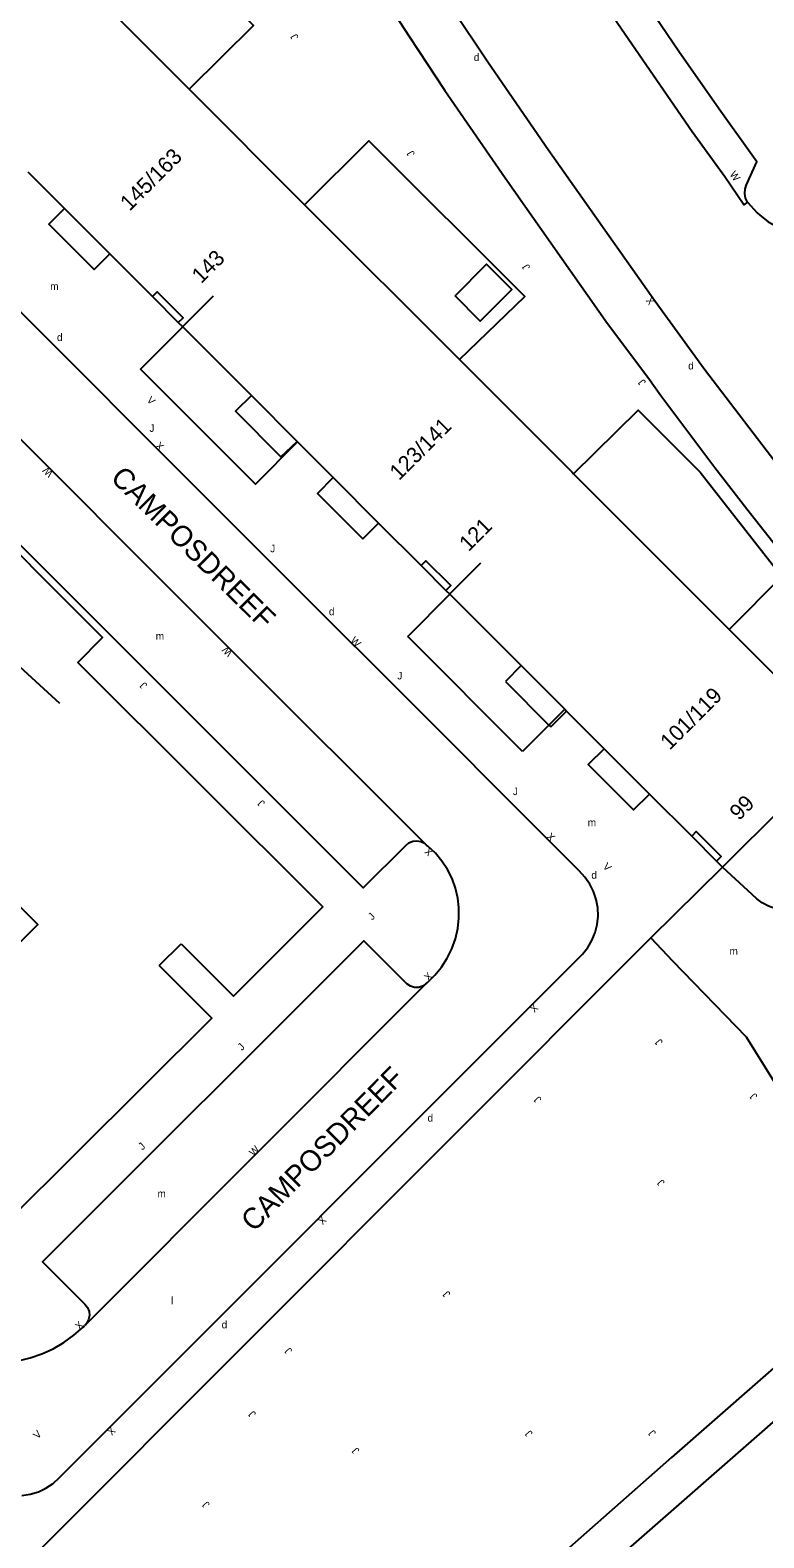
# Model space of a CAD drawing. Extents: x 134999 to 136502, y 457398 to 459002.
# Drawn here: x 135504.8 to 135554, y 458720.7 to 458821.8 of the extents above; entities that cross this region are included whole.
import ezdxf

# ---------------------------------------------------------------- set-up
doc = ezdxf.new("R2010")
doc.units = 0
for name, color, linetype in [('RI_DGTB_15', 7, 'Continuous'), ('RI_DGTB_29', 7, 'Continuous'), ('RI_DGTB_3', 7, 'Continuous'), ('RI_DGTB_30', 7, 'Continuous'), ('RI_DGTB_31', 7, 'Continuous'), ('RI_DGTB_35', 7, 'Continuous'), ('RI_DGTB_36', 7, 'Continuous'), ('RI_DGTB_37', 7, 'Continuous'), ('RI_DGTB_43', 7, 'Continuous'), ('RI_DGTB_48', 7, 'Continuous'), ('RI_DGTB_53', 7, 'Continuous'), ('RI_DGTB_54', 7, 'Continuous'), ('RI_DGTB_55', 7, 'Continuous'), ('RI_DGTB_6', 7, 'Continuous'), ('RI_DGTB_7', 7, 'Continuous')]:
    doc.layers.add(name, color=color, linetype=linetype)

msp = doc.modelspace()

# ---------------------------------------------------------------- linework, layer by layer
at = {"layer": 'RI_DGTB_15'}
for p, q in [((135514.972, 458801.874), (135517.094, 458803.996)), ((135532.931, 458783.994), (135535.037, 458786.1))]:
    msp.add_line(p, q, dxfattribs=at)
at = {"layer": 'RI_DGTB_3'}
for p, q in [((135505.026, 458828.282), (135515.467, 458817.843)), ((135515.467, 458817.843), (135523.205, 458810.108)), ((135523.205, 458810.108), (135533.588, 458799.726)), ((135512.991, 458803.947), (135514.73, 458802.207)), ((135514.73, 458802.207), (135515.027, 458801.911)), ((135533.588, 458799.726), (135541.127, 458792.19)), ((135541.127, 458792.19), (135541.26, 458792.057)), ((135541.26, 458792.057), (135551.693, 458781.627)), ((135531.029, 458785.91), (135532.691, 458784.248)), ((135532.691, 458784.248), (135532.952, 458783.988)), ((135537.738, 458779.202), (135540.659, 458776.281)), ((135540.659, 458776.281), (135540.782, 458776.158)), ((135549.18, 458767.762), (135550.841, 458766.1)), ((135550.841, 458766.1), (135551.255, 458765.687))]:
    msp.add_line(p, q, dxfattribs=at)
for points in [[(135504.633, 458812.304), (135507.094, 458809.844)], [(135507.094, 458809.844), (135510.134, 458806.803)], [(135510.134, 458806.803), (135512.991, 458803.947)], [(135514.73, 458802.207), (135515.051, 458802.528), (135513.312, 458804.268), (135512.991, 458803.947)], [(135515.027, 458801.911), (135519.63, 458797.308)], [(135519.63, 458797.308), (135522.701, 458794.237)], [(135522.701, 458794.237), (135522.734, 458794.204)], [(135522.734, 458794.204), (135525.132, 458791.807)], [(135525.132, 458791.807), (135528.172, 458788.766)], [(135528.172, 458788.766), (135531.029, 458785.91)], [(135532.691, 458784.248), (135533.009, 458784.566), (135531.347, 458786.228), (135531.029, 458785.91)], [(135532.952, 458783.988), (135537.738, 458779.202)], [(135551.255, 458765.687), (135559.468, 458773.852), (135551.693, 458781.627)], [(135540.782, 458776.158), (135543.303, 458773.637)], [(135543.303, 458773.637), (135546.344, 458770.597)], [(135546.344, 458770.597), (135549.18, 458767.762)], [(135550.841, 458766.1), (135551.154, 458766.413), (135549.492, 458768.074), (135549.18, 458767.762)]]:
    msp.add_lwpolyline(points, dxfattribs=at)
at = {"layer": 'RI_DGTB_48'}
for points in [[(135509.311, 458832.552), (135519.765, 458822.114), (135515.467, 458817.843)], [(135533.588, 458799.726), (135537.973, 458803.945), (135527.514, 458814.377), (135523.205, 458810.108)], [(135541.26, 458792.057), (135545.588, 458796.33), (135549.757, 458792.165), (135555.22, 458785.181), (135551.693, 458781.627)], [(135506.783, 458776.674), (135503.026, 458780.117), (135504.011, 458781.181), (135500, 458785.204)]]:
    msp.add_lwpolyline(points, dxfattribs=at)
at = {"layer": 'RI_DGTB_53'}
for p, q in [((135530.124, 458781.16), (135532.952, 458783.988)), ((135537.832, 458773.454), (135530.124, 458781.16)), ((135551.255, 458765.687), (135553.502, 458763.618)), ((135505.605, 458720.098), (135546.446, 458760.951)), ((135546.446, 458760.951), (135547.887, 458759.418)), ((135513.447, 458759.101), (135514.911, 458760.564)), ((135508.519, 458735.033), (135508.441, 458734.956))]:
    msp.add_line(p, q, dxfattribs=at)
for points in [[(135500, 458807.067), (135513.484, 458793.557), (135525.658, 458781.413)], [(135522.734, 458794.204), (135519.907, 458791.377), (135512.199, 458799.083), (135515.027, 458801.911)], [(135500, 458791.398), (135527.145, 458764.304), (135529.994, 458767.153), (135530.206, 458767.328), (135530.459, 458767.436), (135530.733, 458767.466), (135531.004, 458767.417), (135531.249, 458767.293), (135531.298, 458767.256)], [(135514.911, 458760.564), (135518.436, 458757.037), (135524.423, 458763.024), (135507.992, 458779.425), (135509.653, 458781.087), (135500, 458790.72)], [(135504.237, 458723.564), (135504.796, 458723.653), (135505.337, 458723.82), (135505.848, 458724.061), (135506.321, 458724.372), (135506.745, 458724.746), (135541.765, 458759.767), (135541.851, 458759.857), (135542.201, 458760.298), (135542.486, 458760.783), (135542.699, 458761.304), (135542.836, 458761.85), (135542.894, 458762.41), (135542.872, 458762.972), (135542.771, 458763.526), (135542.593, 458764.059), (135542.341, 458764.562), (135542.02, 458765.025), (135541.637, 458765.437), (135527.624, 458779.448)], [(135540.659, 458776.281), (135539.6, 458775.222)], [(135539.6, 458775.222), (135537.832, 458773.454)], [(135531.347, 458757.862), (135531.442, 458757.957), (135531.946, 458758.45), (135532.391, 458758.996), (135532.772, 458759.59), (135533.083, 458760.223), (135533.32, 458760.887), (135533.48, 458761.573), (135533.562, 458762.273), (135533.564, 458762.978), (135533.497, 458763.612), (135533.339, 458764.278), (135533.104, 458764.922), (135532.796, 458765.534), (135532.419, 458766.105), (135531.978, 458766.629), (135531.479, 458767.098), (135531.392, 458767.169), (135531.298, 458767.256)], [(135531.347, 458757.862), (135531.114, 458757.712), (135530.848, 458757.635), (135530.571, 458757.636), (135530.306, 458757.717), (135530.074, 458757.869), (135530.042, 458757.899), (135527.178, 458760.763), (135505.621, 458739.234), (135508.463, 458736.392), (135508.636, 458736.173), (135508.739, 458735.914), (135508.766, 458735.636), (135508.713, 458735.362), (135508.584, 458735.115), (135508.519, 458735.033)], [(135513.447, 458759.101), (135516.972, 458755.573), (135503.295, 458741.97), (135500, 458745.293)]]:
    msp.add_lwpolyline(points, dxfattribs=at)
at = {"layer": 'RI_DGTB_54'}
for p, q in [((135527.624, 458779.448), (135525.658, 458781.413)), ((135546.446, 458760.951), (135551.255, 458765.687)), ((135508.519, 458735.033), (135531.347, 458757.862))]:
    msp.add_line(p, q, dxfattribs=at)
for points in [[(135552.934, 458810.28), (135552.669, 458810.098), (135551.407, 458811.979), (135549.216, 458814.992), (135543.981, 458822.596), (135540.293, 458828.126), (135537.157, 458833.106), (135534.126, 458837.767), (135529.3, 458844.913), (135529.499, 458845.057)], [(135552.934, 458810.28), (135552.801, 458810.553), (135552.743, 458810.851), (135552.765, 458811.154), (135552.844, 458811.397), (135553.545, 458812.98), (135551.022, 458816.511), (135548.322, 458820.379), (135542.048, 458829.599), (135538.859, 458834.568), (135532.772, 458844.282), (135531.114, 458844.241), (135530.717, 458844.279), (135530.336, 458844.396), (135529.986, 458844.586), (135529.681, 458844.842), (135529.499, 458845.057)], [(135507.506, 458834.354), (135517.575, 458840.175), (135518.623, 458839.91), (135521.56, 458835.05), (135526.75, 458826.713), (135530.242, 458821.355), (135532.625, 458817.768), (135536.661, 458811.911), (135543.529, 458802.148), (135546.23, 458798.534), (135547.115, 458797.319), (135550.74, 458792.498), (135552.891, 458789.715), (135559.196, 458781.726), (135562.172, 458778.077)], [(135522.284, 458840.466), (135526.166, 458834.167), (135529.657, 458828.631), (135533.116, 458823.254), (135535.5, 458819.693), (135539.554, 458813.805), (135546.719, 458803.64), (135550.031, 458799.083), (135555.332, 458792.152), (135558.804, 458787.73), (135566.313, 458778.483), (135572.011, 458771.741)], [(135552.934, 458810.28), (135553.584, 458809.559), (135553.746, 458809.41), (135554.281, 458808.989), (135554.861, 458808.635), (135555.478, 458808.351), (135556.125, 458808.141), (135556.792, 458808.009), (135557.47, 458807.956), (135557.795, 458807.943), (135558.484, 458807.973), (135559.166, 458808.083), (135559.83, 458808.27), (135560.468, 458808.534), (135561.071, 458808.869), (135561.632, 458809.272), (135562.142, 458809.737), (135562.902, 458810.45)], [(135500, 458798.501), (135518.408, 458780.109), (135531.298, 458767.256)], [(135564.982, 458770.014), (135556.603, 458763.115), (135556.164, 458762.949), (135555.704, 458762.861), (135555.235, 458762.851), (135554.771, 458762.922), (135554.326, 458763.07), (135553.913, 458763.291), (135553.543, 458763.579), (135553.502, 458763.618)], [(135547.887, 458759.418), (135552.843, 458754.321), (135561.09, 458741.074)], [(135541.398, 458701.117), (135527.998, 458703.82), (135527.784, 458704.904), (135528.203, 458705.355), (135561.469, 458734.455), (135562.452, 458735.146), (135563.479, 458735.771), (135564.546, 458736.325), (135565.647, 458736.808), (135565.951, 458736.926), (135567.295, 458737.426), (135568.664, 458737.85), (135570.055, 458738.197), (135570.694, 458738.329), (135584.862, 458740.598)], [(135559.368, 458736.209), (135547.826, 458726.121), (135532.235, 458712.379), (135525.952, 458706.877), (135525.603, 458706.601), (135525.216, 458706.396), (135524.798, 458706.265), (135524.363, 458706.212), (135523.926, 458706.239), (135523.501, 458706.345), (135523.102, 458706.526), (135512.925, 458712.929), (135507.336, 458718.434), (135505.605, 458720.098)], [(135500, 458734.24), (135501.518, 458732.865), (135501.913, 458732.655), (135502.339, 458732.519), (135502.783, 458732.46), (135503.173, 458732.474), (135503.993, 458732.591), (135504.797, 458732.787), (135505.579, 458733.06), (135506.331, 458733.406), (135507.046, 458733.824), (135507.717, 458734.308), (135508.339, 458734.855), (135508.441, 458734.956)]]:
    msp.add_lwpolyline(points, dxfattribs=at)
at = {"layer": 'RI_DGTB_55'}
msp.add_lwpolyline([(135500, 458756.528), (135505.313, 458761.855), (135500, 458767.158)], dxfattribs=at)
at = {"layer": 'RI_DGTB_6'}
msp.add_lwpolyline([(135533.3, 458804.002), (135535.421, 458806.123), (135537.118, 458804.426), (135534.997, 458802.305)], close=True, dxfattribs=at)
at = {"layer": 'RI_DGTB_7'}
for p, q in [((135537.738, 458779.202), (135536.679, 458778.143)), ((135539.719, 458775.102), (135540.782, 458776.158))]:
    msp.add_line(p, q, dxfattribs=at)
for points in [[(135507.094, 458809.844), (135506.042, 458808.79), (135509.084, 458805.753), (135510.134, 458806.803)], [(135519.63, 458797.308), (135518.575, 458796.253), (135521.616, 458793.213), (135522.701, 458794.237)], [(135525.132, 458791.807), (135524.078, 458790.753), (135527.119, 458787.713), (135528.172, 458788.766)], [(135536.679, 458778.143), (135539.6, 458775.222)], [(135539.6, 458775.222), (135539.719, 458775.102)], [(135543.303, 458773.637), (135542.244, 458772.578), (135545.285, 458769.538), (135546.344, 458770.597)]]:
    msp.add_lwpolyline(points, dxfattribs=at)

# ---------------------------------------------------------------- texts
at = {"layer": 'RI_DGTB_29'}
for p in [(135534.56, 458819.739), (135506.589, 458800.97), (135548.945, 458799.06), (135524.837, 458782.584), (135542.449, 458764.917), (135531.455, 458748.635), (135517.639, 458734.777)]:
    msp.add_text('d', height=0.5, dxfattribs=at).set_placement(p)
at = {"layer": 'RI_DGTB_30'}
for s, height, rotation, p in [('W', 0.5, 305.66769, (135551.698, 458812.139)), ('X', 0.5, 125.54878, (135546.738, 458803.617)), ('V', 0.5, 314.94641, (135512.572, 458796.958)), ('X', 0.5, 314.94641, (135513.142, 458793.899)), ('W', 0.5, 135.07207, (135506.377, 458792.14)), ('W', 0.5, 314.94641, (135526.233, 458780.844)), ('W', 0.5, 135.07207, (135518.411, 458780.1)), ('X', 0.5, 314.94641, (135539.389, 458767.695)), ('X', 0.5, 136.79802, (135531.87, 458766.745)), ('V', 0.5, 314.94641, (135543.179, 458765.692)), ('X', 0.5, 43.76909, (135531.516, 458758.02)), ('X', 0.5, 224.93057, (135538.583, 458756.57)), ('W', 0.499, 44.92698, (135519.778, 458746.277)), ('X', 0.5, 224.93057, (135524.37, 458742.348)), ('X', 0.5, 43.78117, (135508.091, 458734.631)), ('V', 0.499, 44.93868, (135505.288, 458727.32)), ('X', 0.5, 224.93057, (135510.219, 458728.216))]:
    msp.add_text(s, height=height, rotation=rotation, dxfattribs=at).set_placement(p)
at = {"layer": 'RI_DGTB_31'}
for height, rotation, p in [(0.5, 121.13465, (135522.818, 458821.335)), (0.5, 121.13465, (135530.63, 458813.509)), (0.5, 121.13465, (135538.366, 458805.898)), (0.5, 129.05714, (135546.142, 458798.21)), (0.5, 135.07207, (135512.68, 458777.92)), (0.5, 135.07207, (135520.584, 458770.017)), (0.499, 44.92698, (135527.744, 458762.108)), (0.499, 44.92698, (135518.997, 458753.361)), (0.5, 132.51515, (135547.273, 458753.994)), (0.5, 132.51515, (135539.136, 458750.144)), (0.5, 132.51515, (135553.625, 458750.357)), (0.499, 44.92698, (135512.33, 458746.694)), (0.5, 132.51515, (135547.409, 458744.568)), (0.5, 132.51515, (135533.025, 458737.095)), (0.5, 132.51515, (135522.411, 458733.296)), (0.5, 132.51515, (135519.977, 458729.055)), (0.5, 132.51515, (135538.544, 458727.751)), (0.5, 132.51515, (135546.817, 458727.777)), (0.5, 132.51515, (135526.925, 458726.6)), (0.5, 132.51515, (135516.878, 458722.985))]:
    msp.add_text('J', height=height, rotation=rotation, dxfattribs=at).set_placement(p)
for p in [(135512.797, 458794.877), (135520.899, 458786.804), (135529.426, 458778.278), (135537.182, 458770.524)]:
    msp.add_text('J', height=0.5, dxfattribs=at).set_placement(p)
at = {"layer": 'RI_DGTB_35'}
for s, p in [('145/163', (135511.461, 458809.634)), ('101/119', (135547.704, 458773.496))]:
    msp.add_text(s, height=1.054, rotation=44.9922, dxfattribs=at).set_placement(p)
at = {"layer": 'RI_DGTB_36'}
for s, p in [('143', (135516.266, 458804.765)), ('123/141', (135529.545, 458791.576)), ('121', (135534.214, 458786.801)), ('99', (135552.359, 458768.769))]:
    msp.add_text(s, height=1.054, rotation=44.9922, dxfattribs=at).set_placement(p)
at = {"layer": 'RI_DGTB_37'}
for height, rotation, p in [(1.39998, 315.3112, (135510.109, 458791.709)), (1.4, 45.25282, (135519.794, 458741.18))]:
    msp.add_text('CAMPOSDREEF', height=height, rotation=rotation, dxfattribs=at).set_placement(p)
at = {"layer": 'RI_DGTB_43'}
for s, p in [('m', (135506.135, 458804.385)), ('m', (135513.218, 458780.934)), ('m', (135542.209, 458768.437)), ('m', (135551.72, 458759.819)), ('m', (135513.333, 458743.56)), ('l', (135514.239, 458736.394))]:
    msp.add_text(s, height=0.5, dxfattribs=at).set_placement(p)

doc.saveas('drawing.dxf')
